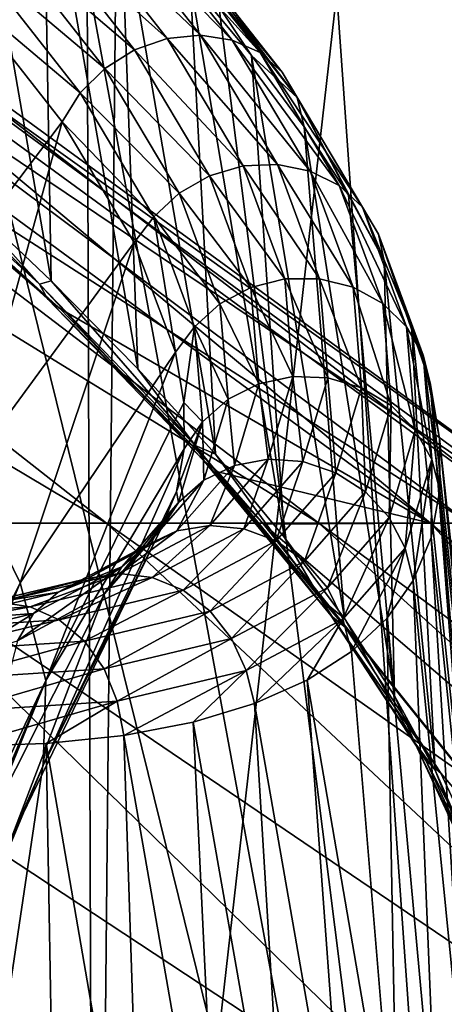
# Model space of a CAD drawing. Header units: metres. Extents: x -24 to 24, y -69 to 184.
# Tile 839 of 896: x 17.36 to 18.31, y 150.322 to 152.524. Entities that reach past the tile are written whole.
import ezdxf

# ---------------------------------------------------------------- set-up
doc = ezdxf.new("R2010")
doc.units = ezdxf.units.M
for name, color, linetype in [('4034', 7, 'CONTINUOUS'), ('4047', 7, 'CONTINUOUS'), ('611', 7, 'CONTINUOUS'), ('627', 7, 'CONTINUOUS'), ('723', 7, 'CONTINUOUS'), ('724', 7, 'CONTINUOUS'), ('725', 7, 'CONTINUOUS'), ('728', 7, 'CONTINUOUS')]:
    doc.layers.add(name, color=color, linetype=linetype)

msp = doc.modelspace()

# ---------------------------------------------------------------- linework, layer by layer
at = {"layer": '4034'}
for points in [[(15.914427, 160.06449, -18.297363), (17.485861, 160.06449, -16.801999), (15.955014, 147.8, -18.261983)], [(15.955014, 147.8, -18.261983), (17.485861, 160.06449, -16.801999), (17.527775, 147.8, -16.758269)], [(17.527775, 147.8, 16.758269), (16.091413, 160.06449, 18.141911), (15.955014, 147.8, 18.261983)], [(17.648247, 160.06449, 16.631353), (16.091413, 160.06449, 18.141911), (17.527775, 147.8, 16.758269)], [(17.485861, 160.06449, -16.801999), (18.917377, 160.06449, -15.172189), (17.527775, 147.8, -16.758269)], [(17.527775, 147.8, -16.758269), (18.917377, 160.06449, -15.172189), (18.959413, 147.8, -15.119628)], [(18.959413, 147.8, 15.119628), (17.648247, 160.06449, 16.631353), (17.527775, 147.8, 16.758269)], [(19.063864, 160.06449, 14.987715), (17.648247, 160.06449, 16.631353), (18.959413, 147.8, 15.119628)]]:
    msp.add_3dface(points, dxfattribs=at)
at = {"layer": '4047'}
for points in [[(15.830665, 158.202198, -14.431558), (18.412131, 147.74019, -14.683185), (16.480273, 158.202198, -13.685044)], [(17.021819, 147.74019, -16.274525), (18.412131, 147.74019, -14.683185), (15.830665, 158.202198, -14.431558)], [(16.480273, 158.202198, -13.685044), (18.412131, 147.74019, -14.683185), (17.09471, 158.202198, -12.909326)], [(17.09471, 158.202198, 12.909326), (18.412131, 147.74019, 14.683185), (16.480273, 158.202198, 13.685044)], [(18.412131, 147.74019, 14.683185), (17.021819, 147.74019, 16.274525), (16.480273, 158.202198, 13.685044)], [(17.09471, 158.202198, -12.909326), (19.6542, 147.74019, -12.973624), (17.672667, 158.202198, -12.106059)], [(18.412131, 147.74019, -14.683185), (19.6542, 147.74019, -12.973624), (17.09471, 158.202198, -12.909326)], [(17.672667, 158.202198, 12.106059), (18.412131, 147.74019, 14.683185), (17.09471, 158.202198, 12.909326)], [(17.672667, 158.202198, -12.106059), (19.6542, 147.74019, -12.973624), (18.21291, 158.202198, -11.276956)], [(18.21291, 158.202198, 11.276956), (19.6542, 147.74019, 12.973624), (17.672667, 158.202198, 12.106059)], [(19.6542, 147.74019, 12.973624), (18.412131, 147.74019, 14.683185), (17.672667, 158.202198, 12.106059)], [(18.21291, 158.202198, -11.276956), (20.738025, 147.74019, -11.159607), (18.714285, 158.202198, -10.423788)], [(19.6542, 147.74019, -12.973624), (20.738025, 147.74019, -11.159607), (18.21291, 158.202198, -11.276956)], [(18.714285, 158.202198, 10.423788), (19.6542, 147.74019, 12.973624), (18.21291, 158.202198, 11.276956)]]:
    msp.add_3dface(points, dxfattribs=at)
at = {"layer": '611'}
for points in [[(17.450515, 151.878458, -4.36732), (16.384413, 152.790873, -3.240542), (18.279717, 151.398531, -3.501457)], [(17.034082, 152.256605, -3.890185), (16.384413, 152.790873, -3.240542), (17.450515, 151.878458, -4.36732)], [(16.384413, 152.790873, -3.240542), (16.65246, 152.759811, -1.786868), (18.279717, 151.398531, -3.501457)], [(17.554279, 151.398531, 6.185105), (15.272576, 152.759811, 6.873553), (16.942746, 151.398531, 7.704)], [(15.819219, 152.759811, 5.499965), (15.272576, 152.759811, 6.873553), (17.554279, 151.398531, 6.185105)], [(18.029952, 151.398531, 4.618341), (15.819219, 152.759811, 5.499965), (17.554279, 151.398531, 6.185105)], [(16.242603, 152.759811, 4.083523), (15.819219, 152.759811, 5.499965), (18.029952, 151.398531, 4.618341)], [(18.366083, 151.398531, 3.015833), (16.242603, 152.759811, 4.083523), (18.029952, 151.398531, 4.618341)], [(16.539429, 152.759811, 2.635263), (16.242603, 152.759811, 4.083523), (18.366083, 151.398531, 3.015833)], [(18.56007, 151.398531, 1.389984), (16.539429, 152.759811, 2.635263), (18.366083, 151.398531, 3.015833)], [(16.707383, 152.759811, 1.166469), (16.539429, 152.759811, 2.635263), (18.56007, 151.398531, 1.389984)], [(18.279717, 151.398531, -3.501457), (16.65246, 152.759811, -1.786868), (18.516719, 151.398531, -1.88132)], [(16.65246, 152.759811, -1.786868), (16.745159, 152.759811, -0.311413), (18.516719, 151.398531, -1.88132)], [(18.610412, 151.398531, -0.246622), (16.707383, 152.759811, 1.166469), (18.56007, 151.398531, 1.389984)], [(16.745159, 152.759811, -0.311413), (16.707383, 152.759811, 1.166469), (18.610412, 151.398531, -0.246622)], [(18.516719, 151.398531, -1.88132), (16.745159, 152.759811, -0.311413), (18.610412, 151.398531, -0.246622)], [(17.803717, 151.513181, -4.901803), (17.450515, 151.878458, -4.36732), (18.279717, 151.398531, -3.501457)], [(17.905869, 151.39591, -5.090326), (17.803717, 151.513181, -4.901803), (18.279717, 151.398531, -3.501457)], [(17.659711, 149.897973, 10.144112), (16.200084, 151.398531, 9.16327), (15.332043, 151.398531, 10.551621)], [(16.706258, 149.897973, 11.647718), (17.659711, 149.897973, 10.144112), (15.332043, 151.398531, 10.551621)], [(18.478198, 149.897973, 8.562979), (16.942746, 151.398531, 7.704), (16.200084, 151.398531, 9.16327)], [(17.659711, 149.897973, 10.144112), (18.478198, 149.897973, 8.562979), (16.200084, 151.398531, 9.16327)], [(19.155463, 149.897973, 6.916402), (17.554279, 151.398531, 6.185105), (16.942746, 151.398531, 7.704)], [(18.478198, 149.897973, 8.562979), (19.155463, 149.897973, 6.916402), (16.942746, 151.398531, 7.704)], [(19.686332, 149.897973, 5.216966), (18.029952, 151.398531, 4.618341), (17.554279, 151.398531, 6.185105)], [(19.155463, 149.897973, 6.916402), (19.686332, 149.897973, 5.216966), (17.554279, 151.398531, 6.185105)], [(19.651478, 149.897973, -5.346757), (17.905869, 151.39591, -5.090326), (18.279717, 151.398531, -3.501457)], [(17.905869, 151.39591, -5.090326), (19.109407, 149.897973, -7.042653), (18.089404, 151.164966, -5.487989)], [(19.651478, 149.897973, -5.346757), (19.109407, 149.897973, -7.042653), (17.905869, 151.39591, -5.090326)], [(20.066746, 149.897973, 3.477659), (18.366083, 151.398531, 3.015833), (18.029952, 151.398531, 4.618341)], [(19.686332, 149.897973, 5.216966), (20.066746, 149.897973, 3.477659), (18.029952, 151.398531, 4.618341)], [(20.043361, 149.897973, -3.609998), (18.279717, 151.398531, -3.501457), (18.516719, 151.398531, -1.88132)], [(20.043361, 149.897973, -3.609998), (19.651478, 149.897973, -5.346757), (18.279717, 151.398531, -3.501457)], [(18.089404, 151.164966, -5.487989), (19.109407, 149.897973, -7.042653), (18.302872, 150.839643, -6.115584)], [(18.302872, 150.839643, -6.115584), (19.109407, 149.897973, -7.042653), (18.441607, 150.540838, -6.777924)]]:
    msp.add_3dface(points, dxfattribs=at)
at = {"layer": '627'}
for points in [[(17.361777, 151.265384, -7.156632), (16.379901, 149.272121, -5.874607), (17.239989, 151.512579, -6.621603)], [(17.419008, 151.046845, -7.706371), (16.297768, 148.680804, -6.128153), (17.361777, 151.265384, -7.156632)], [(16.297768, 148.680804, -6.128153), (16.379901, 149.272121, -5.874607), (17.361777, 151.265384, -7.156632)], [(17.412773, 150.856375, -8.270578), (16.095583, 147.758464, -6.683157), (17.419008, 151.046845, -7.706371)], [(16.095583, 147.758464, -6.683157), (16.202599, 148.180563, -6.39933), (17.419008, 151.046845, -7.706371)], [(16.202599, 148.180563, -6.39933), (16.297768, 148.680804, -6.128153), (17.419008, 151.046845, -7.706371)], [(17.342849, 150.696941, -8.84311), (15.977444, 147.403888, -6.976349), (17.412773, 150.856375, -8.270578)], [(15.977444, 147.403888, -6.976349), (16.095583, 147.758464, -6.683157), (17.412773, 150.856375, -8.270578)]]:
    msp.add_3dface(points, dxfattribs=at)
at = {"layer": '723'}
for points in [[(17.455485, 152.295736, -6.573583), (17.060571, 151.774376, -6.127897), (17.226596, 152.587941, -6.065523)], [(17.239989, 151.512579, -6.621603), (17.060571, 151.774376, -6.127897), (17.455485, 152.295736, -6.573583)], [(17.616577, 152.026252, -7.117084), (17.239989, 151.512579, -6.621603), (17.455485, 152.295736, -6.573583)], [(17.361777, 151.265384, -7.156632), (17.239989, 151.512579, -6.621603), (17.616577, 152.026252, -7.117084)], [(17.708884, 151.780676, -7.69401), (17.361777, 151.265384, -7.156632), (17.616577, 152.026252, -7.117084)], [(17.419008, 151.046845, -7.706371), (17.361777, 151.265384, -7.156632), (17.708884, 151.780676, -7.69401)], [(17.727875, 151.668538, -7.992124), (17.419008, 151.046845, -7.706371), (17.708884, 151.780676, -7.69401)], [(17.72854, 151.564557, -8.293906), (17.419008, 151.046845, -7.706371), (17.727875, 151.668538, -7.992124)], [(17.710862, 151.469392, -8.597455), (17.412773, 150.856375, -8.270578), (17.72854, 151.564557, -8.293906)], [(17.412773, 150.856375, -8.270578), (17.419008, 151.046845, -7.706371), (17.72854, 151.564557, -8.293906)], [(17.675066, 151.383509, -8.90106), (17.412773, 150.856375, -8.270578), (17.710862, 151.469392, -8.597455)], [(17.550347, 151.240125, -9.505001), (17.342849, 150.696941, -8.84311), (17.675066, 151.383509, -8.90106)], [(17.342849, 150.696941, -8.84311), (17.412773, 150.856375, -8.270578), (17.675066, 151.383509, -8.90106)], [(17.355461, 151.135498, -10.100838), (17.209367, 150.569818, -9.412707), (17.550347, 151.240125, -9.505001)], [(17.209367, 150.569818, -9.412707), (17.342849, 150.696941, -8.84311), (17.550347, 151.240125, -9.505001)]]:
    msp.add_3dface(points, dxfattribs=at)
at = {"layer": '724'}
for points in [[(17.764956, 152.489751, -6.56027), (17.449932, 152.788575, -6.052023), (17.520948, 152.800471, -6.021021)], [(17.835723, 152.479034, -6.528292), (17.520948, 152.800471, -6.021021), (17.588065, 152.794407, -5.980966)], [(17.764956, 152.489751, -6.56027), (17.520948, 152.800471, -6.021021), (17.835723, 152.479034, -6.528292)], [(17.690568, 152.482156, -6.583809), (17.379866, 152.759534, -6.071854), (17.449932, 152.788575, -6.052023)], [(17.690568, 152.482156, -6.583809), (17.449932, 152.788575, -6.052023), (17.764956, 152.489751, -6.56027)], [(17.898037, 152.450738, -6.49006), (17.588065, 152.794407, -5.980966), (17.6467, 152.770799, -5.934592)], [(17.835723, 152.479034, -6.528292), (17.588065, 152.794407, -5.980966), (17.898037, 152.450738, -6.49006)], [(17.617638, 152.456768, -6.597302), (17.315534, 152.715329, -6.07916), (17.379866, 152.759534, -6.071854)], [(17.617638, 152.456768, -6.597302), (17.379866, 152.759534, -6.071854), (17.690568, 152.482156, -6.583809)], [(17.947643, 152.406794, -6.448183), (17.6467, 152.770799, -5.934592), (17.692848, 152.731259, -5.885066)], [(17.898037, 152.450738, -6.49006), (17.6467, 152.770799, -5.934592), (17.947643, 152.406794, -6.448183)], [(17.981152, 152.350204, -6.405521), (17.692848, 152.731259, -5.885066), (17.723359, 152.678487, -5.83577)], [(17.947643, 152.406794, -6.448183), (17.692848, 152.731259, -5.885066), (17.981152, 152.350204, -6.405521)], [(17.551147, 152.415322, -6.599828), (17.26133, 152.658979, -6.073442), (17.315534, 152.715329, -6.07916)], [(17.551147, 152.415322, -6.599828), (17.315534, 152.715329, -6.07916), (17.617638, 152.456768, -6.597302)], [(17.878682, 152.444307, -6.078781), (17.723359, 152.678487, -5.83577), (17.741951, 152.609962, -5.801295)], [(17.981152, 152.350204, -6.405521), (17.723359, 152.678487, -5.83577), (17.878682, 152.444307, -6.078781)], [(17.495634, 152.360646, -6.591214), (17.226596, 152.587941, -6.065523), (17.26133, 152.658979, -6.073442)], [(17.495634, 152.360646, -6.591214), (17.26133, 152.658979, -6.073442), (17.551147, 152.415322, -6.599828)], [(17.455485, 152.295736, -6.573583), (17.226596, 152.587941, -6.065523), (17.495634, 152.360646, -6.591214)], [(17.936959, 152.20094, -7.14381), (17.690568, 152.482156, -6.583809), (17.764956, 152.489751, -6.56027)], [(18.010294, 152.185923, -7.120527), (17.764956, 152.489751, -6.56027), (17.835723, 152.479034, -6.528292)], [(17.936959, 152.20094, -7.14381), (17.764956, 152.489751, -6.56027), (18.010294, 152.185923, -7.120527)], [(17.860198, 152.197318, -7.159314), (17.617638, 152.456768, -6.597302), (17.690568, 152.482156, -6.583809)], [(17.860198, 152.197318, -7.159314), (17.690568, 152.482156, -6.583809), (17.936959, 152.20094, -7.14381)], [(18.075198, 152.153291, -7.091057), (17.835723, 152.479034, -6.528292), (17.898037, 152.450738, -6.49006)], [(18.010294, 152.185923, -7.120527), (17.835723, 152.479034, -6.528292), (18.075198, 152.153291, -7.091057)], [(17.785253, 152.175303, -7.165982), (17.551147, 152.415322, -6.599828), (17.617638, 152.456768, -6.597302)], [(17.785253, 152.175303, -7.165982), (17.617638, 152.456768, -6.597302), (17.860198, 152.197318, -7.159314)], [(17.996577, 152.28495, -6.366269), (17.981152, 152.350204, -6.405521), (17.878682, 152.444307, -6.078781)], [(18.127236, 152.105274, -7.05741), (17.898037, 152.450738, -6.49006), (17.947643, 152.406794, -6.448183)], [(18.075198, 152.153291, -7.091057), (17.898037, 152.450738, -6.49006), (18.127236, 152.105274, -7.05741)], [(17.717243, 152.136399, -7.163357), (17.495634, 152.360646, -6.591214), (17.551147, 152.415322, -6.599828)], [(17.717243, 152.136399, -7.163357), (17.551147, 152.415322, -6.599828), (17.785253, 152.175303, -7.165982)], [(18.162856, 152.045149, -7.021885), (17.947643, 152.406794, -6.448183), (17.981152, 152.350204, -6.405521)], [(18.127236, 152.105274, -7.05741), (17.947643, 152.406794, -6.448183), (18.162856, 152.045149, -7.021885)], [(17.660811, 152.083263, -7.151619), (17.455485, 152.295736, -6.573583), (17.495634, 152.360646, -6.591214)], [(17.660811, 152.083263, -7.151619), (17.495634, 152.360646, -6.591214), (17.717243, 152.136399, -7.163357)], [(18.09567, 152.131897, -6.663644), (17.981152, 152.350204, -6.405521), (17.996577, 152.28495, -6.366269)], [(18.175846, 151.985244, -6.970711), (17.981152, 152.350204, -6.405521), (18.09567, 152.131897, -6.663644)], [(18.162856, 152.045149, -7.021885), (17.981152, 152.350204, -6.405521), (18.175846, 151.985244, -6.970711)], [(17.616577, 152.026252, -7.117084), (17.455485, 152.295736, -6.573583), (17.660811, 152.083263, -7.151619)], [(17.953417, 151.944714, -7.755323), (17.785253, 152.175303, -7.165982), (17.860198, 152.197318, -7.159314)], [(18.031484, 151.944797, -7.748174), (17.860198, 152.197318, -7.159314), (17.936959, 152.20094, -7.14381)], [(17.953417, 151.944714, -7.755323), (17.860198, 152.197318, -7.159314), (18.031484, 151.944797, -7.748174)], [(18.106234, 151.925949, -7.733935), (17.936959, 152.20094, -7.14381), (18.010294, 152.185923, -7.120527)], [(18.031484, 151.944797, -7.748174), (17.936959, 152.20094, -7.14381), (18.106234, 151.925949, -7.733935)], [(18.172563, 151.889457, -7.713577), (18.010294, 152.185923, -7.120527), (18.075198, 152.153291, -7.091057)], [(18.106234, 151.925949, -7.733935), (18.010294, 152.185923, -7.120527), (18.172563, 151.889457, -7.713577)], [(17.877364, 151.925707, -7.754892), (17.717243, 152.136399, -7.163357), (17.785253, 152.175303, -7.165982)], [(17.877364, 151.925707, -7.754892), (17.785253, 152.175303, -7.165982), (17.953417, 151.944714, -7.755323)], [(17.808518, 151.889073, -7.746912), (17.660811, 152.083263, -7.151619), (17.717243, 152.136399, -7.163357)], [(17.808518, 151.889073, -7.746912), (17.717243, 152.136399, -7.163357), (17.877364, 151.925707, -7.754892)], [(18.225941, 151.837814, -7.688491), (18.075198, 152.153291, -7.091057), (18.127236, 152.105274, -7.05741)], [(18.172563, 151.889457, -7.713577), (18.075198, 152.153291, -7.091057), (18.225941, 151.837814, -7.688491)], [(18.262724, 151.774545, -7.660389), (18.127236, 152.105274, -7.05741), (18.162856, 152.045149, -7.021885)], [(18.225941, 151.837814, -7.688491), (18.127236, 152.105274, -7.05741), (18.262724, 151.774545, -7.660389)], [(17.708884, 151.780676, -7.69401), (17.616577, 152.026252, -7.117084), (17.660811, 152.083263, -7.151619)], [(17.75158, 151.837313, -7.731927), (17.660811, 152.083263, -7.151619), (17.808518, 151.889073, -7.746912)], [(17.75158, 151.837313, -7.731927), (17.708884, 151.780676, -7.69401), (17.660811, 152.083263, -7.151619)], [(18.237035, 151.84512, -7.287173), (18.162856, 152.045149, -7.021885), (18.175846, 151.985244, -6.970711)], [(18.278517, 151.712219, -7.612075), (18.162856, 152.045149, -7.021885), (18.237035, 151.84512, -7.287173)], [(18.262724, 151.774545, -7.660389), (18.162856, 152.045149, -7.021885), (18.278517, 151.712219, -7.612075)], [(17.971783, 151.726582, -8.363051), (17.877364, 151.925707, -7.754892), (17.953417, 151.944714, -7.755323)], [(18.05011, 151.723605, -8.364425), (17.953417, 151.944714, -7.755323), (18.031484, 151.944797, -7.748174)], [(17.971783, 151.726582, -8.363051), (17.953417, 151.944714, -7.755323), (18.05011, 151.723605, -8.364425)], [(18.125141, 151.701446, -8.359408), (18.031484, 151.944797, -7.748174), (18.106234, 151.925949, -7.733935)], [(18.05011, 151.723605, -8.364425), (18.031484, 151.944797, -7.748174), (18.125141, 151.701446, -8.359408)], [(17.895508, 151.710173, -8.35538), (17.808518, 151.889073, -7.746912), (17.877364, 151.925707, -7.754892)], [(17.895508, 151.710173, -8.35538), (17.877364, 151.925707, -7.754892), (17.971783, 151.726582, -8.363051)], [(18.191752, 151.661616, -8.348343), (18.106234, 151.925949, -7.733935), (18.172563, 151.889457, -7.713577)], [(18.125141, 151.701446, -8.359408), (18.106234, 151.925949, -7.733935), (18.191752, 151.661616, -8.348343)], [(17.826494, 151.675499, -8.341936), (17.75158, 151.837313, -7.731927), (17.808518, 151.889073, -7.746912)], [(17.826494, 151.675499, -8.341936), (17.808518, 151.889073, -7.746912), (17.895508, 151.710173, -8.35538)], [(18.245395, 151.606837, -8.331984), (18.172563, 151.889457, -7.713577), (18.225941, 151.837814, -7.688491)], [(18.191752, 151.661616, -8.348343), (18.172563, 151.889457, -7.713577), (18.245395, 151.606837, -8.331984)], [(17.727875, 151.668538, -7.992124), (17.708884, 151.780676, -7.69401), (17.75158, 151.837313, -7.731927)], [(17.769453, 151.624927, -8.323636), (17.727875, 151.668538, -7.992124), (17.75158, 151.837313, -7.731927)], [(17.769453, 151.624927, -8.323636), (17.75158, 151.837313, -7.731927), (17.826494, 151.675499, -8.341936)], [(18.282407, 151.540849, -8.31145), (18.225941, 151.837814, -7.688491), (18.262724, 151.774545, -7.660389)], [(18.245395, 151.606837, -8.331984), (18.225941, 151.837814, -7.688491), (18.282407, 151.540849, -8.31145)], [(18.299675, 151.587541, -7.943457), (18.262724, 151.774545, -7.660389), (18.278517, 151.712219, -7.612075)], [(18.300457, 151.471932, -8.278948), (18.262724, 151.774545, -7.660389), (18.299675, 151.587541, -7.943457)], [(18.282407, 151.540849, -8.31145), (18.262724, 151.774545, -7.660389), (18.300457, 151.471932, -8.278948)], [(17.916302, 151.541725, -8.984235), (17.895508, 151.710173, -8.35538), (17.971783, 151.726582, -8.363051)], [(17.916302, 151.541725, -8.984235), (17.971783, 151.726582, -8.363051), (17.993853, 151.53617, -8.994261)], [(17.993853, 151.53617, -8.994261), (17.971783, 151.726582, -8.363051), (18.05011, 151.723605, -8.364425)], [(17.993853, 151.53617, -8.994261), (18.05011, 151.723605, -8.364425), (18.068043, 151.511223, -8.998606)], [(18.068043, 151.511223, -8.998606), (18.05011, 151.723605, -8.364425), (18.125141, 151.701446, -8.359408)], [(17.840686, 151.527507, -8.969212), (17.826494, 151.675499, -8.341936), (17.895508, 151.710173, -8.35538)], [(17.840686, 151.527507, -8.969212), (17.895508, 151.710173, -8.35538), (17.916302, 151.541725, -8.984235)], [(18.068043, 151.511223, -8.998606), (18.125141, 151.701446, -8.359408), (18.133808, 151.468586, -8.996975)], [(18.133808, 151.468586, -8.996975), (18.125141, 151.701446, -8.359408), (18.191752, 151.661616, -8.348343)], [(17.77217, 151.494488, -8.95022), (17.769453, 151.624927, -8.323636), (17.826494, 151.675499, -8.341936)], [(17.77217, 151.494488, -8.95022), (17.826494, 151.675499, -8.341936), (17.840686, 151.527507, -8.969212)], [(17.72854, 151.564557, -8.293906), (17.727875, 151.668538, -7.992124), (17.769453, 151.624927, -8.323636)], [(18.133808, 151.468586, -8.996975), (18.191752, 151.661616, -8.348343), (18.186656, 151.411172, -8.989476)], [(18.186656, 151.411172, -8.989476), (18.191752, 151.661616, -8.348343), (18.245395, 151.606837, -8.331984)], [(17.715431, 151.444923, -8.928554), (17.710862, 151.469392, -8.597455), (17.769453, 151.624927, -8.323636)], [(17.710862, 151.469392, -8.597455), (17.72854, 151.564557, -8.293906), (17.769453, 151.624927, -8.323636)], [(17.715431, 151.444923, -8.928554), (17.769453, 151.624927, -8.323636), (17.77217, 151.494488, -8.95022)], [(18.186656, 151.411172, -8.989476), (18.245395, 151.606837, -8.331984), (18.222978, 151.3429, -8.976624)], [(18.222978, 151.3429, -8.976624), (18.245395, 151.606837, -8.331984), (18.282407, 151.540849, -8.31145)], [(17.786044, 151.393447, -9.6107), (17.916302, 151.541725, -8.984235), (17.861783, 151.385827, -9.629441)], [(17.786044, 151.393447, -9.6107), (17.840686, 151.527507, -8.969212), (17.916302, 151.541725, -8.984235)], [(17.861783, 151.385827, -9.629441), (17.916302, 151.541725, -8.984235), (17.993853, 151.53617, -8.994261)], [(17.711968, 151.380984, -9.588273), (17.840686, 151.527507, -8.969212), (17.786044, 151.393447, -9.6107)], [(17.711968, 151.380984, -9.588273), (17.77217, 151.494488, -8.95022), (17.840686, 151.527507, -8.969212)], [(17.861783, 151.385827, -9.629441), (17.993853, 151.53617, -8.994261), (17.934012, 151.358646, -9.643214)], [(17.934012, 151.358646, -9.643214), (17.993853, 151.53617, -8.994261), (18.068043, 151.511223, -8.998606)], [(18.222978, 151.3429, -8.976624), (18.282407, 151.540849, -8.31145), (18.241059, 151.270623, -8.953854)], [(18.241059, 151.270623, -8.953854), (18.282407, 151.540849, -8.31145), (18.280831, 151.366126, -8.616366)], [(18.280831, 151.366126, -8.616366), (18.282407, 151.540849, -8.31145), (18.300457, 151.471932, -8.278948)], [(17.934012, 151.358646, -9.643214), (18.068043, 151.511223, -8.998606), (17.9978, 151.313759, -9.65108)], [(17.9978, 151.313759, -9.65108), (18.068043, 151.511223, -8.998606), (18.133808, 151.468586, -8.996975)], [(17.644612, 151.34929, -9.563689), (17.77217, 151.494488, -8.95022), (17.711968, 151.380984, -9.588273)], [(17.644612, 151.34929, -9.563689), (17.715431, 151.444923, -8.928554), (17.77217, 151.494488, -8.95022)], [(17.675066, 151.383509, -8.90106), (17.710862, 151.469392, -8.597455), (17.715431, 151.444923, -8.928554)], [(17.9978, 151.313759, -9.65108), (18.133808, 151.468586, -8.996975), (18.048791, 151.254231, -9.652501)], [(18.048791, 151.254231, -9.652501), (18.133808, 151.468586, -8.996975), (18.186656, 151.411172, -8.989476)], [(17.588577, 151.300529, -9.538629), (17.550347, 151.240125, -9.505001), (17.715431, 151.444923, -8.928554)], [(17.550347, 151.240125, -9.505001), (17.675066, 151.383509, -8.90106), (17.715431, 151.444923, -8.928554)], [(17.588577, 151.300529, -9.538629), (17.715431, 151.444923, -8.928554), (17.644612, 151.34929, -9.563689)], [(18.048791, 151.254231, -9.652501), (18.186656, 151.411172, -8.989476), (18.083502, 151.184128, -9.647381)], [(18.083502, 151.184128, -9.647381), (18.186656, 151.411172, -8.989476), (18.222978, 151.3429, -8.976624)], [(17.583657, 151.286235, -10.225305), (17.786044, 151.393447, -9.6107), (17.656587, 151.277129, -10.252584)], [(17.583657, 151.286235, -10.225305), (17.711968, 151.380984, -9.588273), (17.786044, 151.393447, -9.6107)], [(17.656587, 151.277129, -10.252584), (17.786044, 151.393447, -9.6107), (17.861783, 151.385827, -9.629441)], [(17.511969, 151.275035, -10.195621), (17.711968, 151.380984, -9.588273), (17.583657, 151.286235, -10.225305)], [(17.511969, 151.275035, -10.195621), (17.644612, 151.34929, -9.563689), (17.711968, 151.380984, -9.588273)], [(17.656587, 151.277129, -10.252584), (17.861783, 151.385827, -9.629441), (17.725778, 151.248339, -10.275594)], [(17.725778, 151.248339, -10.275594), (17.861783, 151.385827, -9.629441), (17.934012, 151.358646, -9.643214)], [(17.446417, 151.244294, -10.165559), (17.644612, 151.34929, -9.563689), (17.511969, 151.275035, -10.195621)], [(17.446417, 151.244294, -10.165559), (17.588577, 151.300529, -9.538629), (17.644612, 151.34929, -9.563689)], [(17.725778, 151.248339, -10.275594), (17.934012, 151.358646, -9.643214), (17.786506, 151.20183, -10.292764)], [(17.786506, 151.20183, -10.292764), (17.934012, 151.358646, -9.643214), (17.9978, 151.313759, -9.65108)], [(18.083502, 151.184128, -9.647381), (18.222978, 151.3429, -8.976624), (18.102474, 151.111224, -9.6251)], [(18.102474, 151.111224, -9.6251), (18.222978, 151.3429, -8.976624), (18.181579, 151.185613, -9.290269)], [(18.181579, 151.185613, -9.290269), (18.222978, 151.3429, -8.976624), (18.241059, 151.270623, -8.953854)], [(17.391479, 151.19611, -10.13717), (17.355461, 151.135498, -10.100838), (17.588577, 151.300529, -9.538629)], [(17.355461, 151.135498, -10.100838), (17.550347, 151.240125, -9.505001), (17.588577, 151.300529, -9.538629)], [(17.391479, 151.19611, -10.13717), (17.588577, 151.300529, -9.538629), (17.446417, 151.244294, -10.165559)], [(17.786506, 151.20183, -10.292764), (17.9978, 151.313759, -9.65108), (17.834623, 151.140778, -10.302923)], [(17.834623, 151.140778, -10.302923), (17.9978, 151.313759, -9.65108), (18.048791, 151.254231, -9.652501)], [(17.314476, 151.221719, -10.815161), (17.583657, 151.286235, -10.225305), (17.383667, 151.211717, -10.85063)], [(17.314476, 151.221719, -10.815161), (17.511969, 151.275035, -10.195621), (17.583657, 151.286235, -10.225305)], [(17.383667, 151.211717, -10.85063), (17.583657, 151.286235, -10.225305), (17.656587, 151.277129, -10.252584)], [(17.383667, 151.211717, -10.85063), (17.656587, 151.277129, -10.252584), (17.448815, 151.181958, -10.882502)], [(17.448815, 151.181958, -10.882502), (17.656587, 151.277129, -10.252584), (17.725778, 151.248339, -10.275594)], [(17.245965, 151.211281, -10.778514), (17.511969, 151.275035, -10.195621), (17.314476, 151.221719, -10.815161)], [(17.245965, 151.211281, -10.778514), (17.446417, 151.244294, -10.165559), (17.511969, 151.275035, -10.195621)], [(17.182813, 151.181115, -10.743194), (17.446417, 151.244294, -10.165559), (17.245965, 151.211281, -10.778514)], [(17.182813, 151.181115, -10.743194), (17.391479, 151.19611, -10.13717), (17.446417, 151.244294, -10.165559)], [(17.448815, 151.181958, -10.882502), (17.725778, 151.248339, -10.275594), (17.50547, 151.134473, -10.908598)], [(17.50547, 151.134473, -10.908598), (17.725778, 151.248339, -10.275594), (17.786506, 151.20183, -10.292764)], [(17.834623, 151.140778, -10.302923), (18.048791, 151.254231, -9.652501), (17.866845, 151.069353, -10.305376)], [(17.866845, 151.069353, -10.305376), (18.048791, 151.254231, -9.652501), (18.083502, 151.184128, -9.647381)], [(17.045033, 151.189695, -11.420267), (17.314476, 151.221719, -10.815161), (17.383667, 151.211717, -10.85063)], [(17.105174, 151.159609, -11.460562), (17.045033, 151.189695, -11.420267), (17.383667, 151.211717, -10.85063)], [(17.105174, 151.159609, -11.460562), (17.383667, 151.211717, -10.85063), (17.448815, 151.181958, -10.882502)], [(17.129333, 151.133282, -10.711611), (17.391479, 151.19611, -10.13717), (17.182813, 151.181115, -10.743194)], [(17.129333, 151.133282, -10.711611), (17.232054, 151.098283, -10.393528), (17.391479, 151.19611, -10.13717)], [(17.232054, 151.098283, -10.393528), (17.355461, 151.135498, -10.100838), (17.391479, 151.19611, -10.13717)], [(17.50547, 151.134473, -10.908598), (17.786506, 151.20183, -10.292764), (17.549765, 151.072506, -10.927137)], [(17.549765, 151.072506, -10.927137), (17.786506, 151.20183, -10.292764), (17.834623, 151.140778, -10.302923)], [(17.156785, 151.111795, -11.495141), (17.105174, 151.159609, -11.460562), (17.448815, 151.181958, -10.882502)], [(17.156785, 151.111795, -11.495141), (17.448815, 151.181958, -10.882502), (17.50547, 151.134473, -10.908598)], [(17.866845, 151.069353, -10.305376), (18.083502, 151.184128, -9.647381), (17.885931, 150.994974, -10.287229)], [(17.885931, 150.994974, -10.287229), (18.083502, 151.184128, -9.647381), (18.003877, 151.047618, -9.957668)], [(18.003877, 151.047618, -9.957668), (18.083502, 151.184128, -9.647381), (18.102474, 151.111224, -9.6251)], [(17.196343, 151.049518, -11.521646), (17.156785, 151.111795, -11.495141), (17.50547, 151.134473, -10.908598)], [(17.196343, 151.049518, -11.521646), (17.50547, 151.134473, -10.908598), (17.549765, 151.072506, -10.927137)], [(17.549765, 151.072506, -10.927137), (17.834623, 151.140778, -10.302923), (17.578673, 151.000287, -10.936854)], [(17.578673, 151.000287, -10.936854), (17.834623, 151.140778, -10.302923), (17.866845, 151.069353, -10.305376)], [(17.221147, 150.977032, -11.538264), (17.196343, 151.049518, -11.521646), (17.549765, 151.072506, -10.927137)], [(17.221147, 150.977032, -11.538264), (17.549765, 151.072506, -10.927137), (17.578673, 151.000287, -10.936854)], [(17.578673, 151.000287, -10.936854), (17.866845, 151.069353, -10.305376), (17.593236, 150.923899, -10.931315)], [(17.593236, 150.923899, -10.931315), (17.866845, 151.069353, -10.305376), (17.74883, 150.953634, -10.612409)], [(17.74883, 150.953634, -10.612409), (17.866845, 151.069353, -10.305376), (17.885931, 150.994974, -10.287229)], [(17.229503, 150.9, -11.543863), (17.221147, 150.977032, -11.538264), (17.578673, 151.000287, -10.936854)], [(17.229503, 150.9, -11.543863), (17.578673, 151.000287, -10.936854), (17.419941, 150.905972, -11.242214)], [(17.419941, 150.905972, -11.242214), (17.578673, 151.000287, -10.936854), (17.593236, 150.923899, -10.931315)]]:
    msp.add_3dface(points, dxfattribs=at)
at = {"layer": '725'}
for points in [[(17.430865, 151.940632, -4.524795), (17.222645, 153.137405, -5.043479), (17.218712, 152.140914, -4.259454)], [(17.412991, 152.957584, -5.281922), (17.222645, 153.137405, -5.043479), (17.430865, 151.940632, -4.524795)], [(17.624902, 151.743764, -4.807329), (17.412991, 152.957584, -5.281922), (17.430865, 151.940632, -4.524795)], [(17.586441, 152.781418, -5.535056), (17.412991, 152.957584, -5.281922), (17.624902, 151.743764, -4.807329)], [(17.798398, 151.552821, -5.10349), (17.586441, 152.781418, -5.535056), (17.624902, 151.743764, -4.807329)], [(17.741951, 152.609962, -5.801295), (17.586441, 152.781418, -5.535056), (17.798398, 151.552821, -5.10349)], [(17.952752, 151.366251, -5.415663), (17.741951, 152.609962, -5.801295), (17.798398, 151.552821, -5.10349)], [(17.878682, 152.444307, -6.078781), (17.741951, 152.609962, -5.801295), (17.952752, 151.366251, -5.415663)], [(18.086785, 151.185387, -5.74159), (17.878682, 152.444307, -6.078781), (17.952752, 151.366251, -5.415663)], [(17.996577, 152.28495, -6.366269), (17.878682, 152.444307, -6.078781), (18.086785, 151.185387, -5.74159)], [(18.198982, 151.012212, -6.077796), (17.996577, 152.28495, -6.366269), (18.086785, 151.185387, -5.74159)], [(18.09567, 152.131897, -6.663644), (17.996577, 152.28495, -6.366269), (18.198982, 151.012212, -6.077796)], [(18.175846, 151.985244, -6.970711), (18.09567, 152.131897, -6.663644), (18.198982, 151.012212, -6.077796)], [(18.289571, 150.846406, -6.424921), (18.175846, 151.985244, -6.970711), (18.198982, 151.012212, -6.077796)], [(18.237035, 151.84512, -7.287173), (18.175846, 151.985244, -6.970711), (18.289571, 150.846406, -6.424921)], [(18.358214, 150.688777, -6.781179), (18.237035, 151.84512, -7.287173), (18.289571, 150.846406, -6.424921)], [(18.278517, 151.712219, -7.612075), (18.237035, 151.84512, -7.287173), (18.358214, 150.688777, -6.781179)], [(18.404279, 150.540436, -7.144054), (18.278517, 151.712219, -7.612075), (18.358214, 150.688777, -6.781179)], [(18.299675, 151.587541, -7.943457), (18.278517, 151.712219, -7.612075), (18.404279, 150.540436, -7.144054)], [(18.42769, 150.401822, -7.512605), (18.299675, 151.587541, -7.943457), (18.404279, 150.540436, -7.144054)], [(18.428591, 150.273047, -7.886417), (18.299675, 151.587541, -7.943457), (18.42769, 150.401822, -7.512605)], [(18.300457, 151.471932, -8.278948), (18.299675, 151.587541, -7.943457), (18.428591, 150.273047, -7.886417)], [(18.280831, 151.366126, -8.616366), (18.300457, 151.471932, -8.278948), (18.406706, 150.154586, -8.264143)], [(18.406706, 150.154586, -8.264143), (18.300457, 151.471932, -8.278948), (18.428591, 150.273047, -7.886417)], [(18.241059, 151.270623, -8.953854), (18.280831, 151.366126, -8.616366), (18.362114, 150.047361, -8.642951)], [(18.362114, 150.047361, -8.642951), (18.280831, 151.366126, -8.616366), (18.406706, 150.154586, -8.264143)], [(18.181579, 151.185613, -9.290269), (18.241059, 151.270623, -8.953854), (18.295292, 149.951905, -9.020844)], [(18.295292, 149.951905, -9.020844), (18.241059, 151.270623, -8.953854), (18.362114, 150.047361, -8.642951)], [(18.102474, 151.111224, -9.6251), (18.181579, 151.185613, -9.290269), (18.20626, 149.868282, -9.397452)], [(18.20626, 149.868282, -9.397452), (18.181579, 151.185613, -9.290269), (18.295292, 149.951905, -9.020844)], [(18.003877, 151.047618, -9.957668), (18.102474, 151.111224, -9.6251), (18.20626, 149.868282, -9.397452)], [(17.885931, 150.994974, -10.287229), (18.003877, 151.047618, -9.957668), (18.095183, 149.796762, -9.771686)], [(18.095183, 149.796762, -9.771686), (18.003877, 151.047618, -9.957668), (18.20626, 149.868282, -9.397452)], [(17.74883, 150.953634, -10.612409), (17.885931, 150.994974, -10.287229), (17.962602, 149.737747, -10.141561)], [(17.962602, 149.737747, -10.141561), (17.885931, 150.994974, -10.287229), (18.095183, 149.796762, -9.771686)], [(17.593236, 150.923899, -10.931315), (17.74883, 150.953634, -10.612409), (17.809135, 149.691632, -10.504988)], [(17.809135, 149.691632, -10.504988), (17.74883, 150.953634, -10.612409), (17.962602, 149.737747, -10.141561)], [(17.229503, 149.632071, -11.543863), (17.229503, 150.9, -11.543863), (17.419941, 150.905972, -11.242214)], [(17.229503, 149.632071, -11.543863), (17.419941, 150.905972, -11.242214), (17.442097, 149.638724, -11.207178)], [(17.419941, 150.905972, -11.242214), (17.593236, 150.923899, -10.931315), (17.635447, 149.658606, -10.860545)], [(17.442097, 149.638724, -11.207178), (17.419941, 150.905972, -11.242214), (17.635447, 149.658606, -10.860545)], [(17.635447, 149.658606, -10.860545), (17.593236, 150.923899, -10.931315), (17.809135, 149.691632, -10.504988)]]:
    msp.add_3dface(points, dxfattribs=at)
at = {"layer": '728'}
for points in [[(16.988388, 152.34463, -4.011407), (16.992918, 152.306547, -3.974201), (17.40437, 151.93285, -4.445832)], [(17.218712, 152.140914, -4.259454), (16.988388, 152.34463, -4.011407), (17.40437, 151.93285, -4.445832)], [(16.992918, 152.306547, -3.974201), (17.42289, 151.900119, -4.407722), (17.40437, 151.93285, -4.445832)], [(17.008534, 152.276452, -3.932763), (17.42289, 151.900119, -4.407722), (16.992918, 152.306547, -3.974201)], [(17.008534, 152.276452, -3.932763), (17.450515, 151.878458, -4.36732), (17.42289, 151.900119, -4.407722)], [(17.034082, 152.256605, -3.890185), (17.450515, 151.878458, -4.36732), (17.008534, 152.276452, -3.932763)], [(17.430865, 151.940632, -4.524795), (17.218712, 152.140914, -4.259454), (17.40437, 151.93285, -4.445832)], [(17.430865, 151.940632, -4.524795), (17.40437, 151.93285, -4.445832), (17.753187, 151.571849, -4.974448)], [(17.624902, 151.743764, -4.807329), (17.430865, 151.940632, -4.524795), (17.753187, 151.571849, -4.974448)], [(17.40437, 151.93285, -4.445832), (17.774167, 151.53657, -4.940069), (17.753187, 151.571849, -4.974448)], [(17.42289, 151.900119, -4.407722), (17.774167, 151.53657, -4.940069), (17.40437, 151.93285, -4.445832)], [(17.42289, 151.900119, -4.407722), (17.803717, 151.513181, -4.901803), (17.774167, 151.53657, -4.940069)], [(17.450515, 151.878458, -4.36732), (17.803717, 151.513181, -4.901803), (17.42289, 151.900119, -4.407722)], [(17.798398, 151.552821, -5.10349), (17.624902, 151.743764, -4.807329), (17.753187, 151.571849, -4.974448)], [(17.753187, 151.571849, -4.974448), (18.057383, 151.190889, -5.522586), (18.034428, 151.228582, -5.552902)], [(17.774167, 151.53657, -4.940069), (18.057383, 151.190889, -5.522586), (17.753187, 151.571849, -4.974448)], [(17.798398, 151.552821, -5.10349), (17.753187, 151.571849, -4.974448), (18.034428, 151.228582, -5.552902)], [(17.952752, 151.366251, -5.415663), (17.798398, 151.552821, -5.10349), (18.034428, 151.228582, -5.552902)], [(17.774167, 151.53657, -4.940069), (18.089404, 151.164966, -5.487989), (18.057383, 151.190889, -5.522586)], [(17.905869, 151.39591, -5.090326), (18.089404, 151.164966, -5.487989), (17.774167, 151.53657, -4.940069)], [(17.803717, 151.513181, -4.901803), (17.905869, 151.39591, -5.090326), (17.774167, 151.53657, -4.940069)], [(18.086785, 151.185387, -5.74159), (17.952752, 151.366251, -5.415663), (18.034428, 151.228582, -5.552902)], [(18.034428, 151.228582, -5.552902), (18.268976, 150.867632, -6.146957), (18.244535, 150.907591, -6.172894)], [(18.057383, 151.190889, -5.522586), (18.268976, 150.867632, -6.146957), (18.034428, 151.228582, -5.552902)], [(18.086785, 151.185387, -5.74159), (18.034428, 151.228582, -5.552902), (18.244535, 150.907591, -6.172894)], [(18.057383, 151.190889, -5.522586), (18.302872, 150.839643, -6.115584), (18.268976, 150.867632, -6.146957)], [(18.089404, 151.164966, -5.487989), (18.302872, 150.839643, -6.115584), (18.057383, 151.190889, -5.522586)], [(18.198982, 151.012212, -6.077796), (18.086785, 151.185387, -5.74159), (18.244535, 150.907591, -6.172894)], [(18.289571, 150.846406, -6.424921), (18.198982, 151.012212, -6.077796), (18.244535, 150.907591, -6.172894)], [(18.244535, 150.907591, -6.172894), (18.405914, 150.571316, -6.804738), (18.380518, 150.613334, -6.826094)], [(18.268976, 150.867632, -6.146957), (18.405914, 150.571316, -6.804738), (18.244535, 150.907591, -6.172894)], [(18.289571, 150.846406, -6.424921), (18.244535, 150.907591, -6.172894), (18.380518, 150.613334, -6.826094)], [(18.268976, 150.867632, -6.146957), (18.441607, 150.540838, -6.777924), (18.405914, 150.571316, -6.804738)], [(18.302872, 150.839643, -6.115584), (18.441607, 150.540838, -6.777924), (18.268976, 150.867632, -6.146957)], [(18.358214, 150.688777, -6.781179), (18.289571, 150.846406, -6.424921), (18.380518, 150.613334, -6.826094)]]:
    msp.add_3dface(points, dxfattribs=at)

doc.saveas('drawing.dxf')
